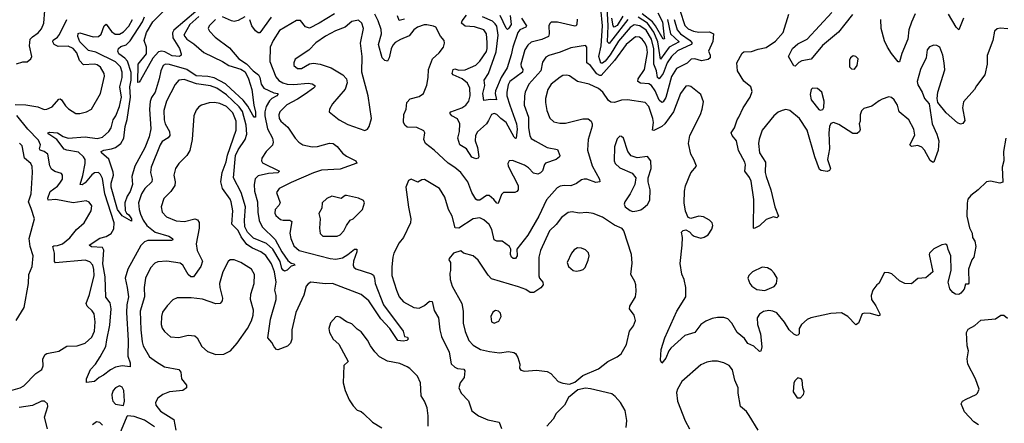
# Model space of a CAD drawing. Extents: x 1771496 to 1971148, y 471553 to 643630.
# Tile 549 of 656: x 1862309 to 1869769, y 627808 to 630862. Entities that reach past the tile are written whole.
import ezdxf

# ---------------------------------------------------------------- set-up
doc = ezdxf.new("R2010")
doc.units = 0

msp = doc.modelspace()

# ---------------------------------------------------------------- linework, layer by layer
at = {"layer": '0CON10XD'}
for points in [[(1862285, 630527.5), (1862333, 630543), (1862365, 630543.3), (1862392.5, 630565), (1862400, 630585), (1862382.2, 630665), (1862388.5, 630715), (1862405, 630733.3), (1862448.2, 630761.8), (1862475, 630793.1), (1862490.4, 630835), (1862498.6, 630931.4), (1862507.8, 630942.2), (1862545.7, 630955), (1862565, 630973.5), (1862646.2, 631105), (1862643.8, 631135), (1862615, 631158), (1862495, 631192.2), (1862405, 631232.5), (1862385, 631230), (1862355, 631203.8), (1862315, 631252.5), (1862305, 631250)], [(1866916.4, 630865), (1866803.1, 630716.9), (1866775, 630681.6), (1866763.7, 630693.7), (1866768.4, 630815), (1866759.6, 630955)], [(1863665, 630886), (1863596.9, 630825), (1863551.3, 630745), (1863575, 630714.6), (1863628.6, 630678.6), (1863703.3, 630615), (1863845, 630546.6), (1863892.3, 630515), (1863985, 630487.9), (1864016.6, 630466.6), (1864042.7, 630415), (1864066.8, 630335), (1864082.5, 630215), (1864096.6, 630163.4), (1864095, 630123.8), (1864085, 630125.7), (1864075, 630139.4), (1864038.5, 630208.5), (1864002.6, 630252.6), (1863909.8, 630339.8), (1863867.8, 630377.8), (1863781.4, 630421.4), (1863735, 630433.5), (1863645, 630438.2), (1863575, 630485.7), (1863445, 630524.3), (1863413.2, 630526.8), (1863395, 630516.9), (1863377.6, 630475), (1863365.7, 630414.3), (1863334.7, 630315), (1863306.5, 630273.5), (1863297, 630243), (1863292.3, 630185), (1863303.1, 630036.9), (1863288.8, 629975), (1863256.8, 629893.2), (1863180.8, 629755), (1863159.6, 629675), (1863163.8, 629613.8), (1863145, 629561.1), (1863123.2, 629526.8), (1863104.6, 629475), (1863108.6, 629418.6), (1863118.2, 629398.2), (1863135.5, 629385), (1863155, 629356), (1863155, 629337.5), (1863085, 629378.9), (1863051, 629425), (1863001.8, 629595), (1863001.6, 629625), (1863018.7, 629685), (1863017.8, 629707.8), (1862985, 629805.5), (1862929.2, 629855), (1862925.8, 629865), (1862946.2, 629875), (1863005, 629884), (1863035, 629896), (1863075, 629926), (1863097.6, 629965), (1863107.1, 630052.9), (1863123, 630107), (1863148.8, 630275), (1863143.8, 630355), (1863153.3, 630405), (1863153.1, 630463.1), (1863125, 630547.6), (1863105, 630571.6), (1863060.3, 630605), (1863051.8, 630625), (1863057.1, 630645), (1863075, 630659.3), (1863115, 630672.1), (1863145, 630701.8), (1863238.7, 630845), (1863254.4, 630885)], [(1863644.4, 630925.6), (1863476.4, 630783.6), (1863466.1, 630763.9), (1863469.4, 630725), (1863520.4, 630645), (1863532, 630605), (1863531.2, 630595), (1863520, 630585), (1863465, 630590), (1863408.9, 630618.9), (1863385.3, 630624.7), (1863361.1, 630618.9), (1863318.1, 630571.9), (1863225, 630404), (1863215, 630390), (1863205, 630387.5), (1863207.5, 630525), (1863269.4, 630605), (1863268.9, 630655), (1863252.9, 630705), (1863270.3, 630765), (1863317.8, 630845), (1863395.7, 630924.3)], [(1864694.1, 630905.9), (1864578.9, 630835), (1864505, 630798.9), (1864475, 630809.1), (1864436.4, 630856.4), (1864405, 630855.6), (1864278.5, 630781.5), (1864229.1, 630705), (1864206.4, 630655), (1864204.5, 630545), (1864249.5, 630429.5), (1864271.1, 630401.1), (1864303.4, 630383.4), (1864335, 630375.2), (1864385, 630372.8), (1864495, 630382.9), (1864525, 630377.5), (1864545.8, 630365), (1864545.8, 630355), (1864535.8, 630345), (1864471.7, 630298.3), (1864415, 630260.4), (1864331.7, 630218.3), (1864280.7, 630165), (1864271.5, 630141.5), (1864274.5, 630115), (1864288.6, 630095), (1864340.2, 630050.2), (1864395.3, 629965.3), (1864424.7, 629934.7), (1864455, 629915.6), (1864525, 629900), (1864565, 629903.8), (1864655, 629927.9), (1864685, 629926.5), (1864715, 629901.4), (1864755, 629851.4), (1864785, 629830), (1864855.3, 629795.3), (1864863.8, 629776.2), (1864737.8, 629732.2), (1864595, 629724), (1864535.7, 629704.3), (1864365, 629630.8), (1864276, 629585), (1864254.4, 629555), (1864282.5, 629475), (1864272.5, 629455), (1864244.6, 629425.4), (1864241.4, 629398.6), (1864250.7, 629380.7), (1864285, 629350.6), (1864305, 629344.5), (1864355, 629344.4), (1864370.8, 629335), (1864355.4, 629245.4), (1864362, 629205), (1864385, 629150.9), (1864425.7, 629115.7), (1864661.2, 629055), (1864705, 629050.9), (1864755, 629060.7), (1864796, 629084), (1864845, 629124.5), (1864863.3, 629125), (1864864.4, 629105), (1864838.8, 629035), (1864835.5, 629005.5), (1864840.4, 628990.4), (1864856.8, 628976.8), (1864975, 628938.8), (1864988.5, 628928.5), (1864996.9, 628906.9), (1865001.1, 628865), (1865064.7, 628705), (1865213.8, 628505), (1865223.9, 628463.9), (1865248.3, 628458.3), (1865252.5, 628445), (1865242.5, 628435), (1865215, 628430), (1865173.8, 628435), (1865112.9, 628525), (1865045, 628597.3), (1864955, 628735.4), (1864895, 628783.4), (1864678, 628865), (1864625, 628862.5), (1864515, 628875.6), (1864495, 628864.2), (1864480.6, 628845), (1864462.7, 628777.3), (1864401.5, 628645), (1864369.6, 628515), (1864370, 628445), (1864360, 628415), (1864338.3, 628391.7), (1864265, 628363.8), (1864255, 628365.7), (1864236.9, 628386.9), (1864219.2, 628419.1), (1864187.8, 628455), (1864209.8, 628595), (1864252.4, 628745), (1864252.5, 628775), (1864242, 628815), (1864252.5, 628875), (1864238.8, 628955), (1864217.3, 629015), (1864175, 629077.3), (1864135, 629106.3), (1864072.1, 629132.1), (1864030.5, 629160.5), (1863988, 629218), (1863965, 629267.5), (1863917.3, 629315), (1863923.6, 629415), (1863912.1, 629485), (1863904.5, 629505), (1863844.7, 629584.7), (1863831.8, 629635), (1863842.9, 629705), (1863873.3, 629786.7), (1863883, 629837), (1863949.1, 630025), (1863950.2, 630095), (1863925, 630157.9), (1863875, 630205.3), (1863825, 630227.3), (1863785.4, 630235.4), (1863745, 630232.5), (1863686.7, 630215), (1863665, 630204), (1863645, 630178.8), (1863628.1, 630135), (1863615.4, 629955), (1863596.8, 629873.2), (1863575, 629834.3), (1863515.4, 629774.6), (1863488.9, 629735), (1863475.5, 629684.5), (1863486.4, 629635), (1863483.4, 629606.6), (1863455, 629563.1), (1863401.4, 629508.6), (1863380, 629445), (1863387.5, 629405), (1863420.6, 629370.6), (1863495, 629341.1), (1863556.3, 629333.7), (1863635, 629354.4), (1863657.1, 629347.1), (1863668.5, 629328.5), (1863669.1, 629285), (1863645.5, 629165), (1863654.6, 629115), (1863693.9, 629035), (1863680.8, 628995), (1863625, 628917.1), (1863605, 628915.5), (1863585, 628933.1), (1863544.2, 629004.2), (1863525, 629020), (1863424.5, 629035.5), (1863355, 629029.5), (1863331.5, 629018.5), (1863300, 628985), (1863262.9, 628905), (1863251.2, 628835), (1863254.6, 628765), (1863221.4, 628655), (1863227.2, 628515), (1863238, 628425), (1863245.4, 628395), (1863291.7, 628311.7), (1863345, 628271.5), (1863405, 628235.6), (1863515, 628214), (1863530, 628195), (1863534.4, 628145), (1863573.3, 628095), (1863572.5, 628075), (1863545.5, 628054.5), (1863444.1, 628045.9), (1863392.5, 628025), (1863355, 627998.6), (1863337.8, 627965), (1863340.5, 627945), (1863375, 627900.5), (1863475.6, 627835), (1863492, 627755)], [(1864015, 630884.3), (1863965, 630855.6), (1863935, 630850), (1863913.5, 630853.5), (1863845, 630884.3)], [(1864215, 630880.9), (1864127.1, 630762.9), (1864115, 630763.6), (1864095, 630777.4), (1864067.1, 630815), (1864052.6, 630862.6)], [(1867310.9, 630935), (1867349.5, 630819.5), (1867375, 630793.8), (1867415, 630774.7), (1867455, 630768.6), (1867535, 630770.2), (1867566.4, 630755), (1867561.9, 630698.1), (1867527.5, 630625), (1867540, 630595), (1867540.8, 630575), (1867525, 630561.4), (1867475, 630550.4), (1867425, 630565.5), (1867395.6, 630564.4), (1867365.4, 630534.6), (1867285, 630493.6), (1867247.4, 630432.6), (1867205, 630273.6), (1867185, 630240.5), (1867175, 630235.5), (1867155, 630252.1), (1867125, 630324.6), (1867095, 630365.3), (1867075, 630376.5), (1867013.3, 630383.2), (1866993.1, 630395), (1866994.6, 630415), (1867042.1, 630485), (1867065.8, 630615), (1867060.4, 630655), (1867048, 630685), (1867025, 630716.1), (1867005, 630729.7), (1866975, 630731.6), (1866905, 630674.1), (1866817, 630553), (1866715, 630440.3), (1866705, 630438.9), (1866681.9, 630451.9), (1866632.9, 630515), (1866605.3, 630535.3), (1866605.6, 630655), (1866596.4, 630666.4), (1866485, 630649.1), (1866405, 630617.1), (1866317.9, 630592.1), (1866295, 630578.1), (1866270.2, 630539.8), (1866257.2, 630475), (1866166.1, 630375), (1866138.5, 630315), (1866132.7, 630287.3), (1866132.5, 630215), (1866164.6, 630125.4), (1866164.7, 630045), (1866173.8, 629985), (1866184.1, 629964.1), (1866214, 629946), (1866305, 629894), (1866385, 629879.2), (1866402.5, 629835), (1866398, 629825), (1866373.8, 629805), (1866293.6, 629776.4), (1866284.7, 629765.3), (1866270.6, 629719.4), (1866255, 629702.5), (1866235, 629693.1), (1866200.9, 629700.9), (1866165, 629740.5), (1866135, 629762.2), (1866044, 629796), (1866017.5, 629795), (1866008, 629775), (1866010, 629755), (1866085, 629606.7), (1866085.8, 629575), (1866075, 629561.2), (1866060, 629555), (1865973.8, 629555), (1865960.2, 629539.8), (1865935, 629471.2), (1865925, 629474), (1865902.1, 629502.1), (1865865, 629531.8), (1865845, 629530.9), (1865795, 629496.7), (1865776.4, 629496.4), (1865765, 629504.4), (1865733.8, 629553.8), (1865705, 629635.8), (1865650.6, 629705), (1865605, 629743.3), (1865555.9, 629775.9), (1865448.1, 629875), (1865384.2, 629925), (1865370.8, 629955), (1865378.8, 630005), (1865371.7, 630021.7), (1865317.6, 630047.6), (1865245, 630048.1), (1865225.8, 630065), (1865216.5, 630086.5), (1865218.9, 630145), (1865236.9, 630185), (1865242.5, 630235), (1865267.6, 630262.4), (1865335, 630280), (1865368.8, 630305), (1865393.1, 630366.9), (1865404.5, 630425.5), (1865406.9, 630485), (1865420.5, 630525), (1865437.5, 630565), (1865487.4, 630612.6), (1865520, 630655), (1865528, 630685), (1865524.3, 630705), (1865498, 630738), (1865461.2, 630805), (1865444.3, 630814.3), (1865393.4, 630823.4), (1865373, 630823), (1865322.9, 630805), (1865295, 630784.5), (1865260.1, 630739.9), (1865195, 630712.1), (1865155, 630690), (1865135, 630669.4), (1865123.1, 630643.1), (1865108.7, 630575), (1865095, 630548), (1865075, 630554.4), (1865055, 630572.9), (1865027.8, 630675), (1865049.2, 630755), (1865048.5, 630788.5), (1865026.2, 630855), (1865000.6, 630905)], [(1865225, 630866.4), (1865185, 630856.2), (1865172.5, 630892.5)], [(1866534, 630866), (1866531.3, 630828.7), (1866525, 630817.1), (1866515, 630813.6), (1866385, 630843.2), (1866336.6, 630843.4), (1866325.6, 630834.4), (1866318.9, 630815), (1866320.3, 630755), (1866314.4, 630735), (1866265, 630712), (1866185, 630691.8), (1866160.1, 630669.9), (1866136.9, 630635), (1866106.7, 630526.7), (1866109.6, 630505), (1866121.1, 630485), (1866118.2, 630465), (1866023.9, 630395), (1866010.7, 630369.3), (1865998.9, 630315), (1866000.8, 630285), (1866022.3, 630215), (1866073.4, 630075), (1866077, 630035), (1866071.2, 629965), (1866065, 629962.2), (1866055, 629973.3), (1865995.1, 630085.1), (1865954.2, 630114.2), (1865925, 630145.4), (1865905, 630152.2), (1865885, 630144.4), (1865860.1, 630099.9), (1865844.8, 630075.2), (1865777.1, 630012.9), (1865762.4, 629985), (1865759.2, 629945), (1865777.5, 629895), (1865786.9, 629825), (1865783.3, 629815), (1865765, 629808), (1865735, 629821.1), (1865694.4, 629884.4), (1865644.4, 629915), (1865628.2, 629965), (1865641.9, 630015), (1865644.1, 630075), (1865625, 630112.1), (1865583.3, 630135), (1865567.5, 630155), (1865576.2, 630165), (1865658.6, 630195), (1865688.5, 630215), (1865711.2, 630245), (1865722.3, 630285), (1865718.9, 630345), (1865702.9, 630382.9), (1865662.7, 630415), (1865594.4, 630445), (1865586.4, 630456.4), (1865593.6, 630485), (1865605, 630491.1), (1865635, 630481.6), (1865685, 630484.1), (1865765, 630517.1), (1865795, 630547.8), (1865845, 630621.4), (1865851.8, 630645), (1865850.8, 630690.8), (1865846.4, 630756.4), (1865825.6, 630785), (1865755, 630808.6), (1865685, 630814.2), (1865657.5, 630835), (1865661.2, 630855), (1865695, 630897.6)], [(1865919.9, 630620.1), (1865935.1, 630745), (1865923.3, 630813.4), (1865912.1, 630832.1), (1865890.4, 630850.4), (1865815.5, 630885)], [(1866026, 630895), (1866033.2, 630826.8), (1866015, 630797.1), (1866005, 630789.2), (1865995, 630798.1), (1865948.3, 630895)], [(1867267.4, 630865), (1867290.2, 630785), (1867315.1, 630755.1), (1867388.6, 630705), (1867404.7, 630685), (1867396.4, 630673.6), (1867293.4, 630626.6), (1867246.9, 630585), (1867215.4, 630535), (1867185, 630456.2), (1867155, 630413.8), (1867142.4, 630425), (1867135.2, 630475), (1867112.6, 630525), (1867115, 630641.2), (1867096.7, 630715), (1867055, 630782.9), (1867007.2, 630817.2), (1866965, 630822.7), (1866935, 630804.3), (1866845, 630700.2), (1866783.5, 630596.5), (1866745, 630548.3), (1866725, 630532.6), (1866713, 630533), (1866696.7, 630585), (1866714, 630665), (1866724.5, 630815), (1866712.9, 630947.1)], [(1866880, 630890), (1866835, 630818.6), (1866812.5, 630805), (1866805.5, 630815.5), (1866796.1, 630875)], [(1867216.4, 630865), (1867240, 630755), (1867304.7, 630695), (1867230, 630655), (1867165, 630564.5), (1867144.8, 630694.8), (1867115, 630768.1), (1867065.9, 630835), (1866995, 630880.6)], [(1867143.6, 630913.6), (1867179.2, 630845), (1867193.3, 630726.7), (1867193.6, 630716.4), (1867185, 630715.6), (1867127.2, 630815), (1867102.8, 630845), (1867025, 630906.4)], [(1869795, 630792), (1869737.3, 630797.3), (1869715, 630793.8), (1869696.2, 630775), (1869682.9, 630705), (1869638.3, 630591.7), (1869639.2, 630525), (1869620.8, 630445), (1869557.9, 630362.1), (1869544, 630335), (1869459.7, 630240.3), (1869453.1, 630195), (1869471.2, 630098.8), (1869455, 630076.7), (1869437.7, 630072.3), (1869415, 630081.2), (1869328.6, 630158.6), (1869266, 630235), (1869260.8, 630265), (1869266.9, 630315), (1869317.6, 630482.4), (1869314.4, 630535), (1869304.3, 630595), (1869280, 630655), (1869257, 630667), (1869235, 630670), (1869203.7, 630656.3), (1869186, 630635), (1869177.1, 630575), (1869133.6, 630486.4), (1869109.6, 630395), (1869115, 630370), (1869146.9, 630315), (1869165, 630266.2), (1869200, 630225), (1869222.5, 630075), (1869258.1, 629995), (1869272.5, 629945), (1869267.1, 629875), (1869236, 629784), (1869225, 629783.3), (1869207.7, 629797.7), (1869164.5, 629874.5), (1869145, 629897.5), (1869115, 629909.2), (1869065, 629903.8), (1869054, 629914), (1869091.1, 629988.9), (1869085, 630033.8), (1869045, 630104.4), (1868972.9, 630165), (1868958.9, 630215), (1868935.4, 630255.4), (1868915, 630274), (1868895, 630277.5), (1868845, 630262), (1868822.2, 630247.8), (1868765, 630206.7), (1868705, 630190), (1868686.4, 630173.6), (1868678.3, 630141.7), (1868677.5, 630095), (1868669.2, 630075), (1868677.7, 630032.3), (1868673.3, 630015), (1868655, 630000), (1868620.8, 630000.8), (1868515, 630070), (1868475, 630083.3), (1868453.9, 630076.1), (1868443.8, 630055), (1868440, 630005), (1868445.8, 629885), (1868430, 629805), (1868452.5, 629735), (1868445, 629720), (1868427, 629713), (1868380.7, 629720.7), (1868369.3, 629729.3), (1868334.3, 629825), (1868274.4, 630025), (1868216.9, 630115), (1868145, 630174.4), (1868115, 630181.9), (1868085, 630175.6), (1868055, 630161.9), (1868021.9, 630135), (1867935, 630026.9), (1867911.1, 629958.9), (1867906.9, 629925), (1867914.6, 629855), (1867959.6, 629785), (1867958.2, 629705), (1867963.8, 629675), (1868000.6, 629575), (1868030.8, 629445), (1868058.8, 629375), (1868045, 629363.3), (1868020.7, 629369.3), (1867965, 629350), (1867915, 629303.3), (1867875, 629282.5), (1867870, 629285), (1867871.3, 629501.3), (1867851.1, 629641.1), (1867838.4, 629668.4), (1867804, 629715), (1867808.2, 629765), (1867803.8, 629785), (1867755, 629872), (1867740.9, 629945), (1867708.1, 629985), (1867700, 630005), (1867725.3, 630044.7), (1867744, 630105), (1867757.1, 630125), (1867790.9, 630195), (1867842.5, 630275), (1867858.3, 630318.3), (1867848, 630355), (1867796.2, 630396.2), (1867746.7, 630475), (1867741.9, 630535), (1867782, 630608), (1867795, 630618.1), (1867855, 630620.9), (1867905, 630640), (1867965, 630652.2), (1868035, 630700), (1868094.4, 630765), (1868137.8, 630905)], [(1868619, 630901), (1868561.9, 630828.1), (1868512.5, 630767.5), (1868393, 630667), (1868305.6, 630564.4), (1868235, 630551.9), (1868211.4, 630538.6), (1868185, 630510.8), (1868175, 630513.3), (1868133.8, 630585), (1868163.8, 630645), (1868205, 630678.5), (1868274.6, 630715.4), (1868463.8, 630916.2)], [(1869095, 630905.8), (1869065.4, 630844.6), (1869046.2, 630785), (1869038.9, 630715), (1868992.4, 630607.6), (1868975, 630542.5), (1868965, 630542.5), (1868915, 630606.2), (1868883.4, 630653.4), (1868861.7, 630701.7), (1868836.6, 630796.6), (1868832.7, 630865)], [(1869461.2, 630875), (1869425, 630786.7), (1869405, 630805.8), (1869347.8, 630905)], [(1862275, 630221.4), (1862355, 630219.2), (1862445, 630202.9), (1862495, 630183.3), (1862515, 630184.3), (1862555, 630202.5), (1862605, 630260), (1862615, 630262.5), (1862626.3, 630256.3), (1862655, 630210.6), (1862677.4, 630187.4), (1862735, 630152.5), (1862765, 630151.4), (1862815, 630164.3), (1862852.5, 630185), (1862921.1, 630305), (1862952.2, 630435), (1862949.4, 630455), (1862922.1, 630502.1), (1862895, 630520.5), (1862875.4, 630525.4), (1862791.2, 630521.2), (1862762.4, 630552.4), (1862742.4, 630612.4), (1862713.3, 630645), (1862675, 630662.1), (1862599.2, 630659.3), (1862571.2, 630675), (1862559.6, 630695), (1862563.4, 630706.6), (1862595, 630730), (1862609.9, 630750.1), (1862665.9, 630865)], [(1862803.6, 629626.4), (1862782.9, 629612.9), (1862765.8, 629615.8), (1862787.2, 629682.8), (1862805.7, 629775), (1862804.1, 629805), (1862792.7, 629825), (1862755, 629860.8), (1862664.7, 629874.7), (1862645, 629883.3), (1862589.1, 629955), (1862529.2, 629995), (1862522.9, 630005), (1862535, 630011.4), (1862595.8, 630005.7), (1862638, 629978), (1862675, 629966.2), (1862805, 629975.4), (1862895, 629963.8), (1862935, 629973.5), (1862983.5, 630015), (1863002.7, 630045), (1863017.1, 630105), (1863037.5, 630135), (1863065.3, 630205), (1863081.1, 630275), (1863066.4, 630355), (1863085.2, 630424.8), (1863085, 630466.2), (1863073.8, 630505), (1863033.5, 630543.5), (1862885, 630617.9), (1862829.7, 630629.7), (1862763.3, 630695), (1862749.7, 630735), (1862751.5, 630758.5), (1862765, 630763.5), (1862866.2, 630733.8), (1862905, 630735.9), (1862926.9, 630753.1), (1862948.2, 630815), (1862965, 630828.9), (1863005, 630773.5), (1863032.5, 630752.5), (1863065, 630751.8), (1863095, 630769.6), (1863135, 630814.6), (1863163.8, 630865)], [(1863791.9, 630865), (1863744.4, 630815.6), (1863736.2, 630795), (1863746.2, 630775), (1863789.3, 630729.3), (1863898.9, 630648.9), (1863970, 630565), (1864028, 630528), (1864078.2, 630475), (1864117.5, 630445), (1864129.1, 630425), (1864137.4, 630375), (1864157.7, 630345), (1864235, 630309.8), (1864265.6, 630305), (1864265.4, 630295), (1864256.2, 630285), (1864220.4, 630265), (1864202.8, 630247.2), (1864177.5, 630205), (1864165.8, 630165), (1864166.1, 630135), (1864186.6, 630036.6), (1864223.6, 629965), (1864230.6, 629935), (1864225, 629912.2), (1864176.4, 629865), (1864143.6, 629815), (1864141.8, 629795), (1864148.5, 629778.5), (1864276.2, 629715), (1864265, 629703.9), (1864195, 629697.4), (1864115, 629680), (1864092, 629658), (1864085.2, 629615), (1864087.8, 629565), (1864111.2, 629485), (1864112.9, 629405), (1864122.3, 629342.3), (1864144.8, 629294.8), (1864245, 629199.6), (1864295.7, 629105.7), (1864340.8, 629040.8), (1864365, 629020), (1864387.5, 629015), (1864392.5, 629005), (1864365, 628996.7), (1864335, 628966.7), (1864315, 628960), (1864305, 628966), (1864295, 628978.8), (1864282.4, 629032.4), (1864226.5, 629126.5), (1864179, 629169), (1864081.2, 629208.8), (1864035, 629255.2), (1864015.6, 629294.4), (1864012.6, 629345), (1864018.5, 629445), (1863986.3, 629555), (1863928.8, 629665), (1863945.2, 629835), (1863963.5, 629876.5), (1864016, 629955), (1864028.8, 629995), (1864024.6, 630064.6), (1863996.4, 630166.4), (1863972.5, 630202.4), (1863875, 630294.1), (1863802.5, 630345), (1863755, 630362.5), (1863647.8, 630377.8), (1863555, 630410.3), (1863515.3, 630404.7), (1863487.6, 630372.4), (1863421.8, 630245), (1863401.8, 630175), (1863403.6, 630105), (1863411.2, 630075), (1863443.8, 630015), (1863446.4, 629985), (1863432.6, 629967.4), (1863388.9, 629941.1), (1863372.5, 629915), (1863303.8, 629745), (1863299.6, 629705), (1863312.5, 629655), (1863310.9, 629635), (1863256.1, 629583.9), (1863232.4, 629545), (1863210, 629475), (1863214.7, 629425), (1863225, 629390.8), (1863244.7, 629345), (1863271.8, 629305), (1863335, 629255.3), (1863437.8, 629225), (1863465.6, 629205), (1863470, 629195), (1863459.5, 629190.5), (1863279.5, 629190.5), (1863255, 629181.1), (1863225.7, 629154.3), (1863128, 628975), (1863108, 628905), (1863124.3, 628835), (1863132.4, 628765), (1863120.9, 628705), (1863119, 628645), (1863131.9, 628435), (1863128.5, 628315), (1863145.7, 628264.3), (1863146.1, 628233.9), (1863085, 628242.7), (1863035, 628232.1), (1862996.9, 628213.1), (1862945, 628170.8), (1862910, 628155), (1862875.5, 628124.5), (1862816.2, 628116.2), (1862815.8, 628145), (1862844.2, 628215), (1862884.4, 628255.6), (1862919.3, 628310.7), (1862961.1, 628388.9), (1862970.1, 628439.9), (1862991, 628549), (1863003.1, 628675), (1862995, 628718.9), (1862962.5, 628762.5), (1862955.7, 628915), (1862937.9, 629015), (1862947.5, 629117.5), (1862935, 629138.8), (1862853.8, 629143.8), (1862835.6, 629155), (1862915, 629208.9), (1862965, 629221.6), (1863002.9, 629245), (1863021.5, 629278.5), (1863024.8, 629325), (1862954.4, 629545), (1862935, 629661.2), (1862921.9, 629691.9), (1862905, 629706.4), (1862875, 629702.9), (1862855, 629687.7), (1862803.6, 629626.4)], [(1864925, 630024.4), (1864943.8, 630035), (1864958, 630055), (1864974.2, 630115), (1864949.1, 630285), (1864901.4, 630465), (1864903.5, 630585), (1864892.1, 630685), (1864913.8, 630795), (1864900, 630835), (1864875, 630860), (1864825, 630847.8), (1864775, 630807.1), (1864701.8, 630778.2), (1864625, 630737.5), (1864552.9, 630687.1), (1864499.3, 630630.7), (1864395.4, 630564.6), (1864385.5, 630535), (1864385.6, 630515), (1864415, 630491.8), (1864443.2, 630493.2), (1864505, 630527.1), (1864535, 630533.1), (1864585, 630526.7), (1864669.2, 630499.2), (1864757.5, 630445), (1864784, 630415), (1864790, 630385), (1864774.6, 630335.4), (1864678, 630225), (1864656, 630185), (1864653.9, 630163.9), (1864730, 630105), (1864795, 630068.1), (1864925, 630024.4)], [(1866110, 630875), (1866149.3, 630815), (1866144.5, 630805), (1866097.5, 630785), (1866083.2, 630765), (1866045.5, 630655), (1866033.9, 630596.1), (1866002.7, 630497.3), (1865957.2, 630425), (1865915.2, 630325), (1865911.9, 630305), (1865920.8, 630255), (1865875, 630258.4), (1865825, 630251.4), (1865817, 630305), (1865833.1, 630365), (1865829.1, 630405), (1865860.2, 630455), (1865919.9, 630620.1)], [(1868635, 630488.8), (1868653.8, 630515), (1868661.2, 630565), (1868645, 630583.3), (1868625, 630590), (1868605, 630573.3), (1868596.2, 630555), (1868596.4, 630506.4), (1868610.5, 630490.5), (1868635, 630488.8)], [(1867554.2, 629275.8), (1867560, 629305), (1867555.7, 629325.7), (1867535.8, 629345.8), (1867491.2, 629371.2), (1867455, 629375.8), (1867395, 629356.7), (1867374.1, 629364.1), (1867354.3, 629414.3), (1867343.1, 629475), (1867345.6, 629565), (1867354.5, 629605.5), (1867395, 629702.5), (1867436.7, 629755), (1867418, 629805), (1867394.5, 629844.5), (1867376.9, 629925), (1867386.9, 629985), (1867467.5, 630145), (1867480.8, 630185), (1867489.5, 630239.5), (1867468.8, 630295), (1867395, 630355.8), (1867375, 630362.5), (1867355, 630358.6), (1867316.2, 630305), (1867261.8, 630165), (1867196.8, 630073.2), (1867174.2, 630054.2), (1867115, 630024.6), (1867103.1, 630025), (1867110.4, 630085), (1867106.1, 630115), (1867076.2, 630205), (1867048, 630235), (1866913.1, 630256.9), (1866867.8, 630252.2), (1866815, 630235.6), (1866787.9, 630237.9), (1866770.4, 630250.4), (1866727.8, 630315), (1866695, 630342.3), (1866623.8, 630375), (1866535, 630394.4), (1866475, 630437.5), (1866455, 630442.9), (1866425, 630439.4), (1866403.1, 630426.9), (1866335, 630374.3), (1866309.5, 630335), (1866292.5, 630265), (1866291.8, 630235), (1866302.5, 630175), (1866327, 630117), (1866355, 630088.1), (1866401.7, 630078.3), (1866445, 630078.9), (1866575, 630113.1), (1866615, 630111.4), (1866639.2, 630095), (1866646.9, 630075), (1866645.6, 630055.6), (1866616.2, 629955), (1866611.8, 629875), (1866647.4, 629757.4), (1866701.4, 629655), (1866703.8, 629636.2), (1866675, 629630.8), (1866605, 629654.3), (1866585, 629655.6), (1866565, 629650), (1866527.1, 629622.9), (1866485.5, 629604.5), (1866435, 629607.5), (1866405, 629602.2), (1866380.5, 629589.5), (1866300.7, 629499.3), (1866242.3, 629375), (1866158.1, 629231.9), (1866075.6, 629125), (1866077.5, 629075), (1866065.5, 629054.5), (1866047.5, 629055), (1866034.2, 629065), (1866028.6, 629085), (1866030.8, 629125), (1866019.2, 629145), (1865965, 629186.7), (1865925, 629186.5), (1865905, 629196.2), (1865885.3, 629275.3), (1865865, 629313.1), (1865825, 629347.5), (1865795, 629362.5), (1865745, 629354.5), (1865635, 629285.5), (1865607.5, 629287.5), (1865585.5, 629375), (1865557.1, 629425), (1865529.7, 629519.7), (1865490, 629585), (1865375, 629653.3), (1865355, 629651.2), (1865325, 629633.3), (1865273.9, 629656.1), (1865253.8, 629645), (1865234, 629595), (1865254.2, 629444.2), (1865272.9, 629355), (1865270, 629325), (1865216.9, 629215), (1865185, 629172.5), (1865144.3, 629095), (1865135.5, 629064.5), (1865129.1, 628990.9), (1865129.5, 628925), (1865164, 628814), (1865184.5, 628765), (1865216.9, 628726.9), (1865295, 628683.8), (1865335, 628679.2), (1865375, 628699.4), (1865415, 628731.4), (1865435, 628728.8), (1865450.2, 628660.2), (1865483.3, 628605), (1865492.7, 628515), (1865504.6, 628465), (1865562.9, 628345), (1865577.8, 628257.8), (1865605, 628231.9), (1865625, 628223.1), (1865675, 628216), (1865681.2, 628205), (1865677.1, 628155), (1865645.7, 628115), (1865637.1, 628075), (1865654, 628035), (1865708.3, 627978.3), (1865735, 627902.5), (1865784.3, 627864.3), (1865855, 627834), (1865942.5, 627815), (1865960.7, 627769.3)], [(1868375, 630176.7), (1868395, 630182.5), (1868403, 630197), (1868404, 630245), (1868385.7, 630315), (1868355, 630340.8), (1868316.1, 630343.9), (1868306.1, 630333.9), (1868298, 630295), (1868305, 630256.7), (1868365, 630183.3), (1868375, 630176.7)], [(1862242.5, 628055), (1862313.3, 628075), (1862339.8, 628090.2), (1862431.2, 628185), (1862476.2, 628215), (1862487, 628243), (1862484.4, 628295.6), (1862502.3, 628327.7), (1862514, 628336), (1862605, 628354), (1862665, 628392.2), (1862745, 628394.5), (1862805.3, 628414.7), (1862855, 628460), (1862874.5, 628505), (1862880, 628575), (1862872.2, 628635), (1862858.7, 628658.7), (1862818.9, 628695), (1862812.1, 628715), (1862836.9, 628783.1), (1862871.8, 628925), (1862871.6, 628971.6), (1862861.8, 629005), (1862840.4, 629030.4), (1862805, 629042.9), (1862581.2, 629021.2), (1862572.7, 629032.7), (1862573.4, 629095), (1862560, 629145), (1862568.1, 629151.9), (1862595, 629152.5), (1862632.5, 629165), (1862689.8, 629210.2), (1862740, 629275), (1862796.9, 629325), (1862849.2, 629415), (1862854.3, 629454.3), (1862835, 629482), (1862811.4, 629491.4), (1862715, 629475.5), (1862582.2, 629502.2), (1862525, 629495.8), (1862521.8, 629511.8), (1862538.7, 629561.3), (1862595, 629603.3), (1862613.8, 629625), (1862633.5, 629655), (1862634.3, 629685), (1862625, 629698.6), (1862575, 629712.2), (1862550, 629730), (1862536.5, 629756.5), (1862521.2, 629845), (1862495, 629864.1), (1862463.3, 629875), (1862457.7, 629885), (1862467.1, 629915), (1862451.5, 629951.5), (1862369.2, 630035), (1862288.3, 630138.3)], [(1862282.5, 628585), (1862341.9, 628685), (1862375.6, 628865), (1862378.1, 628935), (1862402.7, 628995), (1862411.1, 629075), (1862388.5, 629145), (1862379.6, 629205), (1862421.9, 629355), (1862395, 629432.5), (1862375.2, 629485), (1862396.6, 629545), (1862406, 629705), (1862402.3, 629752.3), (1862393.3, 629775), (1862346, 629815), (1862326.5, 629906.5), (1862307.6, 629927.6)], [(1866955, 629411.4), (1866985, 629414.4), (1867015, 629422.2), (1867034, 629435), (1867065, 629463.8), (1867084.1, 629495.9), (1867087.1, 629575), (1867071.2, 629635), (1867071.2, 629665), (1867093.2, 629736.8), (1867092, 629795), (1867065, 629825.7), (1866987.3, 629817.3), (1866942.7, 629832.7), (1866915.7, 629865.7), (1866884, 629965), (1866869.1, 629979.1), (1866855, 629980), (1866835, 629960), (1866815, 629900), (1866812, 629795), (1866822, 629775), (1866855, 629740), (1866950.5, 629700.5), (1866976.7, 629665), (1866970, 629615), (1866935.7, 629545), (1866894.4, 629485), (1866890, 629465), (1866897.5, 629445), (1866935, 629417.5), (1866955, 629411.4)], [(1869782, 629965), (1869764.3, 629865.7), (1869766.7, 629795), (1869754.4, 629745), (1869757.1, 629632.9), (1869736.1, 629623.9), (1869665, 629641.2), (1869634.1, 629635.9), (1869572, 629575), (1869515, 629532), (1869494, 629505), (1869487, 629473), (1869485.8, 629375), (1869506.8, 629286.8), (1869526.1, 629246.1), (1869527.5, 629215), (1869546.4, 629186.4), (1869552.5, 629145), (1869537.5, 629065), (1869523.3, 629045), (1869497.5, 628975), (1869501.7, 628868.3), (1869495, 628860), (1869475, 628860), (1869466.1, 628823.9), (1869438.8, 628791.2), (1869425, 628783.3), (1869400, 628785), (1869378.3, 628798.3), (1869356.7, 628825), (1869343.3, 628875), (1869368, 628965), (1869363.8, 629075), (1869343.6, 629123.6), (1869337.5, 629155), (1869325, 629162.5), (1869295, 629157.5), (1869235, 629127.5), (1869203.8, 629095), (1869201.2, 629085), (1869227.5, 628955), (1869175, 628907.5), (1869115, 628902.5), (1869065, 628862.5), (1869015, 628866.7), (1868975, 628886.7), (1868918.3, 628938.3), (1868895, 628947.5), (1868861.7, 628948.3), (1868817.5, 628865), (1868802.5, 628855), (1868773.3, 628815), (1868761.2, 628775), (1868764.2, 628745), (1868795.7, 628695.7), (1868826.2, 628635), (1868827, 628623), (1868815, 628620), (1868755, 628639.2), (1868710.7, 628640.7), (1868692.5, 628635), (1868663.6, 628566.4), (1868645, 628553.3), (1868585, 628616.2), (1868535, 628643.3), (1868455, 628638), (1868303.6, 628606.4), (1868275, 628592), (1868232, 628555), (1868215.7, 628525), (1868214.2, 628485), (1868205, 628474.3), (1868195, 628472.9), (1868175, 628482), (1868139.2, 628515), (1868105, 628573.3), (1868045, 628642.5), (1868016.4, 628656.4), (1867985, 628660), (1867945, 628652.5), (1867915, 628632.5), (1867897.5, 628605), (1867900, 628555), (1867922, 628485), (1867932.5, 628385), (1867925.7, 628354.3), (1867915, 628351.2), (1867871.2, 628391.2), (1867825, 628410.9), (1867800.5, 628450.5), (1867744.5, 628495), (1867706, 628566), (1867675, 628599.2), (1867645, 628609.2), (1867595, 628607.5), (1867555, 628600), (1867508.9, 628581.1), (1867470, 628555), (1867425, 628493.6), (1867347.9, 628472.1), (1867243.1, 628375), (1867228.2, 628355), (1867205, 628300), (1867175, 628262.5), (1867164.3, 628285), (1867168.2, 628365), (1867197.1, 628455), (1867288.9, 628655), (1867356, 628765), (1867356.2, 628835), (1867343.8, 628895), (1867325.8, 628935.8), (1867314.2, 629015.8), (1867328, 629155), (1867330, 629215), (1867322.5, 629255), (1867335, 629267.5), (1867355, 629272.5), (1867385, 629257.5), (1867403.3, 629235), (1867420, 629225), (1867470.5, 629209.5), (1867495, 629216), (1867525, 629233.8), (1867554.2, 629275.8)], [(1864715, 629223.1), (1864737.5, 629235), (1864765.7, 629265), (1864784.3, 629305), (1864813.8, 629346.2), (1864835, 629356), (1864906.2, 629425), (1864922.5, 629475), (1864913, 629493), (1864875, 629511.2), (1864785, 629531.4), (1864775, 629530.8), (1864745, 629509.2), (1864675, 629525.6), (1864635, 629510), (1864600, 629475), (1864598.8, 629435), (1864576, 629395), (1864584.3, 629355), (1864579.2, 629285), (1864585, 629243.3), (1864605.7, 629224.3), (1864715, 629223.1)], [(1866475, 628103.8), (1866515, 628118.8), (1866575, 628168), (1866695, 628220), (1866765, 628275.7), (1866835, 628310), (1866865.5, 628334.5), (1866906, 628405), (1866930, 628505), (1866958.8, 628545), (1866976, 628585), (1866964, 628625), (1866928.8, 628675), (1866932, 628695), (1866975.6, 628765), (1866981.1, 628805), (1866977.1, 628855), (1866970.7, 628880.7), (1866938.6, 628935), (1866950.2, 629019.8), (1866944.6, 629084.6), (1866887.5, 629265), (1866875, 629281.2), (1866815, 629307.5), (1866725, 629367.8), (1866655, 629396.5), (1866605, 629403.3), (1866547.8, 629397.8), (1866495, 629407.8), (1866465, 629401.9), (1866415, 629365.6), (1866375, 629313.1), (1866322.5, 629265), (1866254.6, 629115), (1866241.2, 629065), (1866243, 628923), (1866248.6, 628905), (1866272.9, 628875), (1866275.7, 628855), (1866257.9, 628832.1), (1866205, 628798.5), (1866177.8, 628797.8), (1866145, 628819.4), (1866089.5, 628839.5), (1865885, 628901.1), (1865859.1, 628929.1), (1865782.8, 629042.8), (1865743.8, 629075), (1865672.5, 629095), (1865651.7, 629111.7), (1865596.7, 629095), (1865563.3, 629055), (1865560, 629045), (1865573.6, 629023.6), (1865574.2, 628965), (1865568.8, 628945), (1865569.4, 628895), (1865584.5, 628845), (1865658.9, 628715), (1865669.6, 628655), (1865669.1, 628565), (1865683.3, 628503.3), (1865711.9, 628435), (1865745, 628399.2), (1865800, 628365), (1865869.7, 628349.7), (1865945, 628340.9), (1866012.1, 628352.1), (1866052.6, 628342.6), (1866066, 628335), (1866084.2, 628305), (1866098, 628255), (1866096.2, 628225), (1866105, 628210), (1866135, 628202), (1866225, 628210.8), (1866305, 628198.8), (1866334, 628184), (1866390, 628125), (1866425, 628112), (1866475, 628103.8)], [(1866525, 628958), (1866555, 628963.8), (1866578.3, 628971.7), (1866593.6, 628986.4), (1866617.3, 629042.7), (1866624.2, 629075), (1866617.8, 629097.8), (1866595, 629121.2), (1866566.7, 629133.3), (1866535, 629136.2), (1866510.3, 629119.7), (1866488.8, 629095), (1866456.2, 629025), (1866466.2, 628995), (1866503, 628963), (1866525, 628958)], [(1863795, 628329.4), (1863855, 628331.9), (1863905, 628357.1), (1863956.1, 628413.9), (1864035.6, 628525), (1864066.2, 628583.8), (1864077.1, 628625), (1864079.2, 628665), (1864057.1, 628745), (1864060.6, 628785), (1864084.3, 628865), (1864087.1, 628935), (1864064, 628975), (1863985, 629024.4), (1863935, 629045.7), (1863902.5, 629045), (1863888.8, 629031.2), (1863846.9, 628955), (1863821.9, 628865), (1863824.5, 628834.5), (1863846.2, 628755), (1863843.8, 628735), (1863826.7, 628715), (1863795, 628712.5), (1863695, 628746.9), (1863607.4, 628757.4), (1863503.2, 628756.8), (1863468.3, 628741.7), (1863425, 628696), (1863391.7, 628648.3), (1863383.3, 628616.7), (1863379.5, 628555), (1863388.3, 628528.3), (1863405, 628501.4), (1863451.7, 628461.7), (1863515, 628455.8), (1863585, 628475.5), (1863635, 628469.4), (1863653.6, 628453.6), (1863688, 628388), (1863731.4, 628351.4), (1863795, 628329.4)], [(1867955, 628813.3), (1868025, 628842.5), (1868042.5, 628865), (1868047.5, 628905), (1868026.7, 628945), (1868005.8, 628965.8), (1867975, 628984), (1867935, 628990), (1867862, 628955), (1867833.3, 628925), (1867826.7, 628905), (1867840, 628865), (1867857.5, 628845), (1867895, 628821.2), (1867955, 628813.3)], [(1865905, 628564.2), (1865938.3, 628581.7), (1865956.4, 628616.4), (1865951.7, 628641.7), (1865935.7, 628655.7), (1865915, 628662), (1865895, 628648.8), (1865879.4, 628615), (1865884.4, 628574.4), (1865905, 628564.2)], [(1865404.2, 627785), (1865404.4, 627865), (1865397.1, 627925), (1865375.7, 627975), (1865350, 628015), (1865346.5, 628115), (1865322, 628165), (1865265, 628221.2), (1865244.2, 628234.2), (1865189.7, 628259.7), (1865095, 628278), (1865035, 628311.2), (1864999.5, 628349.5), (1864966.2, 628395), (1864945, 628436.7), (1864895, 628500), (1864865, 628520), (1864825, 628561.2), (1864785, 628576.7), (1864735, 628610), (1864715, 628616.7), (1864705, 628612.5), (1864665, 628567.5), (1864651.2, 628525), (1864656.7, 628495), (1864683.8, 628445), (1864727, 628407), (1864796.7, 628275), (1864764, 628245), (1864760.8, 628115), (1864774.3, 628055), (1864805.8, 627985), (1864835, 627938.8), (1864865, 627906.2), (1864895, 627896.2), (1864915, 627881.2), (1864982.5, 627815), (1865053.6, 627773.6)], [(1869575, 627796.7), (1869539.4, 627819.4), (1869468, 627895), (1869443.3, 627955), (1869453.3, 627975), (1869480.8, 627989.2), (1869555.5, 628024.5), (1869566, 628035), (1869578, 628065), (1869551.2, 628145), (1869494.2, 628255), (1869489.2, 628295), (1869498.6, 628355), (1869488.6, 628395), (1869482, 628495), (1869495, 628520), (1869545, 628547.5), (1869592.3, 628587.7), (1869703, 628597), (1869744.1, 628625.9), (1869765, 628626.7), (1869793.6, 628603.6)], [(1867903.8, 627755), (1867836.6, 627866.6), (1867815.7, 627895.7), (1867770, 627935), (1867752.9, 628035), (1867751.9, 628075), (1867728.1, 628135), (1867710.9, 628210.9), (1867685, 628243.8), (1867645, 628265.8), (1867597, 628277), (1867555, 628277.1), (1867515, 628270), (1867470.3, 628249.7), (1867325, 628123.8), (1867292, 628065), (1867285, 628040), (1867292.5, 627975), (1867350, 627825), (1867384.4, 627764.4)], [(1868225, 628000), (1868246.7, 628025), (1868253.3, 628045), (1868243.3, 628075), (1868237.5, 628135), (1868230, 628145), (1868205, 628152.5), (1868181.7, 628128.3), (1868175, 628110), (1868170, 628045), (1868200.7, 628000.7), (1868225, 628000)], [(1863095, 627943.3), (1863102.2, 627975), (1863097.3, 628055), (1863085, 628082), (1863065, 628090.6), (1863035, 628075.7), (1863017.1, 628055), (1863006.7, 628025), (1863009.4, 627995), (1863015.7, 627975), (1863035, 627951.4), (1863095, 627943.3)], [(1866903.3, 627775), (1866908.7, 627828.7), (1866896, 627905), (1866862, 627965), (1866820.7, 628010.7), (1866795, 628030), (1866635, 628069.2), (1866595, 628072.5), (1866538.8, 628061.2), (1866466.8, 628003.2), (1866436, 627945), (1866375, 627881.2), (1866351.7, 627838.3), (1866302.5, 627785)], [(1862520, 627765), (1862497.5, 627855), (1862521.2, 627935), (1862518.8, 627955), (1862497.5, 627975), (1862475, 627975.6), (1862405, 627942.9), (1862305, 627927.1)], [(1862935, 627793.3), (1862915, 627814), (1862891.7, 627818.3), (1862859.2, 627795)], [(1863329.5, 627779.5), (1863255, 627832.3), (1863175, 627857.9), (1863126.1, 627863.9), (1863120.3, 627859.7), (1863065.7, 627725)]]:
    msp.add_lwpolyline(points, dxfattribs=at)

doc.saveas('drawing.dxf')
